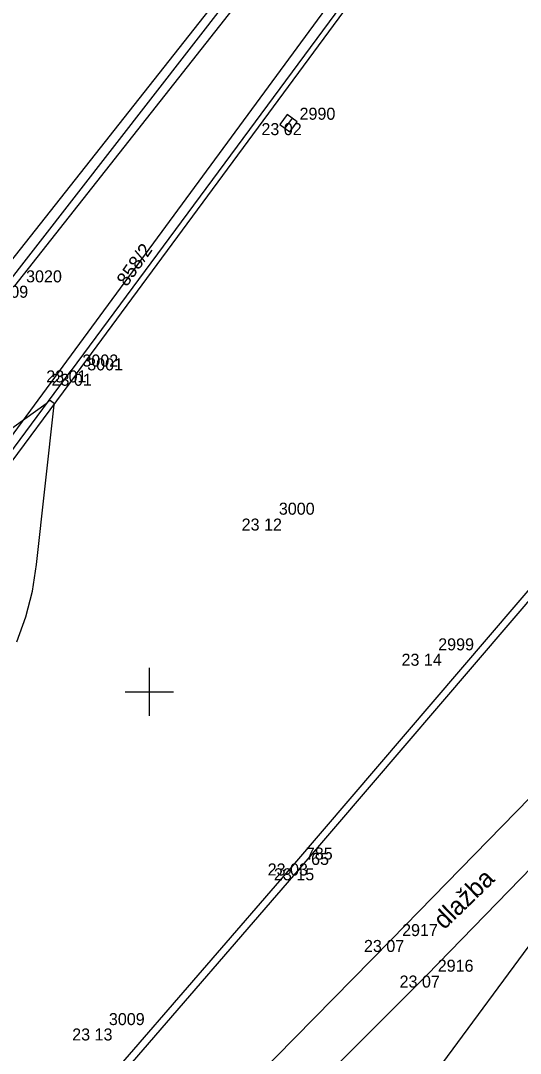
# Model space of a CAD drawing. Extents: x -702257 to -701487, y -1009871 to -1008841.
# Drawn here: x -701902.67 to -701892.29, y -1009582.52 to -1009561.05 of the extents above; entities that cross this region are included whole.
import ezdxf

# ---------------------------------------------------------------- set-up
doc = ezdxf.new("R2010")
doc.units = 0
for name, color, linetype in [('Ex_Major Contours', 7, 'Continuous'), ('Z_body', 7, 'Continuous'), ('Z_body_cisla', 7, 'Continuous'), ('Z_body_vysky_redukovane', 7, 'Continuous'), ('Z_chodnik', 7, 'Continuous'), ('Z_hektometricka_sit', 7, 'Continuous'), ('Z_katastr_cisla_pozemkova', 7, 'Continuous'), ('Z_katastr_hranice', 7, 'Continuous'), ('Z_komunikace', 7, 'Continuous'), ('Z_obruba', 7, 'Continuous'), ('Z_ploty', 7, 'Continuous'), ('Z_popisy', 7, 'Continuous'), ('Z_rozhranni', 7, 'Continuous'), ('Z_site_kanalizace_znaky', 7, 'Continuous')]:
    doc.layers.add(name, color=color, linetype=linetype)

# ---------------------------------------------------------------- blocks, each defined once
blk = doc.blocks.new('POINT_DISPLAY')
blk.add_line((0, 0), (0, 0))
blk = doc.blocks.new('Z46260')
for p, q in [((0.13, 0.13), (-0.13, 0.13)), ((-0.13, 0.13), (-0.13, -0.13)), ((0.13, 0), (-0.13, 0)), ((0.13, -0.13), (0.13, 0.13)), ((-0.13, -0.13), (0.13, -0.13))]:
    blk.add_line(p, q)

msp = doc.modelspace()

# ---------------------------------------------------------------- linework, layer by layer
at = {"layer": 'Ex_Major Contours'}
msp.add_lwpolyline([(-701902.749, -1009573.963), (-701902.564, -1009573.443), (-701902.428, -1009572.907), (-701902.342, -1009572.357), (-701901.973, -1009569.039), (-701901.973, -1009569.025), (-701901.977, -1009569.012), (-701901.984, -1009569.002), (-701901.995, -1009568.993), (-701902.053, -1009568.956), (-701902.061, -1009568.952), (-701902.069, -1009568.952), (-701902.077, -1009568.954), (-701902.084, -1009568.96), (-701902.112, -1009568.988), (-701902.119, -1009568.995), (-701902.127, -1009569.001), (-701902.134, -1009569.008), (-701902.142, -1009569.014), (-701904.367, -1009570.611)], dxfattribs=at)
at = {"layer": 'Z_chodnik'}
for p, q in [((-701896.98, -1009578.57), (-701890.98, -1009571.55)), ((-701902.05, -1009584.43), (-701896.98, -1009578.57))]:
    msp.add_line(p, q, dxfattribs=at)
at = {"layer": 'Z_hektometricka_sit'}
for p, q in [((-701900, -1009574.5), (-701900, -1009575.5)), ((-701900, -1009574.5), (-701900, -1009575.5)), ((-701900.5, -1009575), (-701899.5, -1009575)), ((-701900.5, -1009575), (-701899.5, -1009575))]:
    msp.add_line(p, q, dxfattribs=at)
at = {"layer": 'Z_katastr_hranice'}
for p, q in [((-701912.63, -1009578.99), (-701896.65, -1009558.4)), ((-701903.95, -1009571.17), (-701895.22, -1009559.28)), ((-701888.33, -1009575.14), (-701901.68, -1009593.25))]:
    msp.add_line(p, q, dxfattribs=at)
at = {"layer": 'Z_komunikace'}
for q in [(-701895.43, -1009560.14), (-701906.57, -1009575.2)]:
    msp.add_line((-701901.51, -1009568.39), q, dxfattribs=at)
at = {"layer": 'Z_obruba'}
for p, q in [((-701895.51, -1009560.05), (-701901.62, -1009568.32)), ((-701906.68, -1009575.14), (-701901.62, -1009568.32)), ((-701896.87, -1009578.67), (-701890.88, -1009571.66)), ((-701901.94, -1009584.54), (-701896.87, -1009578.67))]:
    msp.add_line(p, q, dxfattribs=at)
at = {"layer": 'Z_ploty'}
for p, q in [((-701903.09, -1009566.33), (-701897.62, -1009559.38)), ((-701902.79, -1009566.56), (-701897.33, -1009559.62))]:
    msp.add_line(p, q, dxfattribs=at)
at = {"layer": 'Z_rozhranni'}
for p, q in [((-701894.98, -1009580.16), (-701890.63, -1009575.7)), ((-701894.24, -1009580.9), (-701890.21, -1009576.74)), ((-701894.98, -1009580.16), (-701900.72, -1009586)), ((-701900.06, -1009586.7), (-701894.24, -1009580.9))]:
    msp.add_line(p, q, dxfattribs=at)

# ---------------------------------------------------------------- block references
at = {"layer": 'Z_body'}
for p in [(-701897.11, -1009563.18), (-701901.62, -1009568.32), (-701901.51, -1009568.39), (-701897.54, -1009571.4), (-701894.22, -1009574.21), (-701896.98, -1009578.57), (-701896.87, -1009578.67), (-701894.98, -1009580.16), (-701894.24, -1009580.9), (-701901.06, -1009582)]:
    msp.add_blockref('POINT_DISPLAY', p, dxfattribs=at)
at = {"layer": 'Z_site_kanalizace_znaky', "rotation": 54}
msp.add_blockref('Z46260', (-701897.11, -1009563.18), dxfattribs=at)

# ---------------------------------------------------------------- texts
at = {"layer": 'Z_body_cisla'}
for s, p in [('2990', (-701896.88, -1009563.11)), ('3020', (-701902.56, -1009566.49)), ('3002', (-701901.39, -1009568.24)), ('3001', (-701901.29, -1009568.32)), ('3000', (-701897.31, -1009571.32)), ('2999', (-701894, -1009574.14)), ('785', (-701896.75, -1009578.49)), ('65', (-701896.64, -1009578.6)), ('2917', (-701894.75, -1009580.08)), ('2916', (-701894.01, -1009580.82)), ('3009', (-701900.84, -1009581.93))]:
    msp.add_text(s, height=0.25, dxfattribs=at).set_placement(p)
at = {"layer": 'Z_body_vysky_redukovane'}
for s, p in [('23 02', (-701897.672, -1009563.43)), ('23 09', (-701903.353, -1009566.81)), ('23 01', (-701902.141, -1009568.57)), ('23 01', (-701902.031, -1009568.64)), ('23 12', (-701898.082, -1009571.65)), ('23 14', (-701894.762, -1009574.46)), ('23 03', (-701897.542, -1009578.82)), ('23 15', (-701897.412, -1009578.92)), ('23 07', (-701895.542, -1009580.41)), ('23 07', (-701894.802, -1009581.15)), ('23 13', (-701901.602, -1009582.25))]:
    msp.add_text(s, height=0.25, dxfattribs=at).set_placement(p)
at = {"layer": 'Z_katastr_cisla_pozemkova'}
msp.add_text('858/2', height=0.285, rotation=55, dxfattribs=at).set_placement((-701900.468, -1009566.594))
at = {"layer": 'Z_popisy'}
msp.add_text('dlažba', height=0.38, rotation=44.1, dxfattribs=at).set_placement((-701893.877, -1009579.961))

doc.saveas('drawing.dxf')
